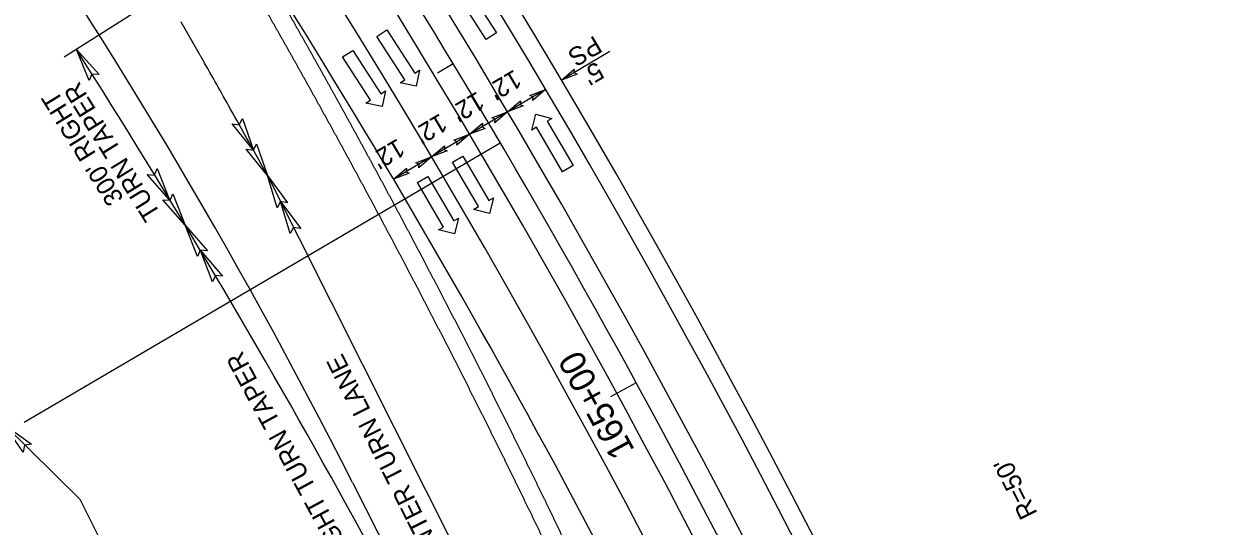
# Model space of a CAD drawing. Extents: x 472216 to 481979, y 489069 to 507339.
# Drawn here: x 475503.5 to 475827.5, y 502331.6 to 502468.2 of the extents above; entities that cross this region are included whole.
import ezdxf

# ---------------------------------------------------------------- set-up
doc = ezdxf.new("R2010")
doc.units = 0
for name, color, linetype in [('Prop Drainage Structure Outlet Berm Ditch 850 10 CELL', 7, 'Continuous'), ('Prop Drainage Structure Pipe CSP 15in', 7, 'Continuous'), ('Prop Drainage Structure Pipe RCP 15in Class III Label', 7, 'Continuous'), ('Prop Drainage Structure Pipe RCP 24in Class III Label', 7, 'Continuous'), ('Prop Drainage Structure Pipe Side Drain 15in Label', 7, 'Continuous'), ('Prop Erosion Embankment Toe Protection CELL', 7, 'Continuous'), ('Prop Erosion Embankment Toe Protection Label', 7, 'Continuous'), ('Sheet Block Revision CELL', 7, 'Continuous'), ('Sheet Block Title CELL', 7, 'Continuous'), ('Sheet North Arrow Point CELL', 7, 'Continuous'), ('Sheet PE Seal Cell', 7, 'Continuous'), ('Sheet Profile Grid Major CELL', 7, 'Continuous'), ('Sheet Profile Grid Minor CELL', 7, 'Continuous')]:
    doc.layers.add(name, color=color, linetype=linetype)

msp = doc.modelspace()

# ---------------------------------------------------------------- linework, layer by layer
at = {"layer": 'Prop Drainage Structure Outlet Berm Ditch 850 10 CELL'}
for points in [[(475521.32, 502452.77), (475517.8, 502461.2), (475524, 502454.42), (475522.03, 502454.53)], [(475653.87, 502454.52), (475649.6, 502452.9), (475653.09, 502455.89), (475653, 502454.91)], [(475641.03, 502448.73), (475645.3, 502450.35), (475641.81, 502447.36), (475641.9, 502448.34)], [(475639.24, 502445.87), (475634.97, 502444.24), (475638.46, 502447.24), (475638.37, 502446.25)], [(475562.9, 502442.46), (475565.91, 502433.84), (475560.13, 502440.98), (475562.08, 502440.75)], [(475630.7, 502442.62), (475634.97, 502444.24), (475631.48, 502441.25), (475631.57, 502442.23)], [(475628.91, 502439.76), (475624.64, 502438.14), (475628.13, 502441.13), (475628.04, 502440.15)], [(475620.37, 502436.51), (475624.64, 502438.14), (475621.15, 502435.15), (475621.24, 502436.13)], [(475566.73, 502435.55), (475569.72, 502426.92), (475563.95, 502434.08), (475565.91, 502433.84)], [(475618.58, 502433.65), (475614.31, 502432.03), (475617.8, 502435.02), (475617.71, 502434.04)], [(475610.04, 502430.41), (475614.31, 502432.03), (475610.82, 502429.04), (475610.91, 502430.02)], [(475539.77, 502428.81), (475543.14, 502420.32), (475537.05, 502427.21), (475539.02, 502427.06)], [(475572.36, 502418.18), (475569.72, 502426.92), (475575.2, 502419.54), (475573.25, 502419.85)], [(475608.25, 502427.55), (475603.98, 502425.92), (475607.47, 502428.91), (475607.38, 502427.93)], [(475544.04, 502421.96), (475547.37, 502413.46), (475541.32, 502420.37), (475543.28, 502420.22)], [(475575.92, 502411.14), (475573.26, 502419.87), (475578.76, 502412.51), (475576.81, 502412.82)], [(475550.7, 502404.9), (475547.4, 502413.41), (475553.42, 502406.48), (475551.46, 502406.64)], [(475554.8, 502397.99), (475551.54, 502406.51), (475557.53, 502399.55), (475555.57, 502399.72)], [(475503.35, 502351.72), (475498.17, 502359.24), (475505.64, 502353.89), (475503.69, 502353.59)]]:
    msp.add_lwpolyline(points, close=True, dxfattribs=at)
at = {"layer": 'Prop Drainage Structure Pipe RCP 15in Class III Label'}
for radius in [2336, 2324]:
    msp.add_arc((473624.13, 501255.38), radius, 25.1104, 43.06144, dxfattribs=at)
at = {"layer": 'Prop Drainage Structure Pipe RCP 24in Class III Label'}
msp.add_arc((473624.13, 501255.38), 2348, 26.36139, 43.06144, dxfattribs=at)
for points in [[(475593.3, 502439.14), (475592.92, 502439.85), (475592.54, 502440.55), (475592.15, 502441.25), (475591.77, 502441.95), (475591.38, 502442.65), (475591, 502443.35), (475590.61, 502444.05), (475590.22, 502444.76), (475589.84, 502445.46), (475589.45, 502446.16), (475589.06, 502446.86), (475588.68, 502447.56), (475588.29, 502448.26), (475587.9, 502448.96), (475587.51, 502449.66), (475587.13, 502450.36), (475586.74, 502451.06), (475586.35, 502451.76), (475585.96, 502452.46), (475585.57, 502453.16), (475585.18, 502453.86), (475584.79, 502454.56), (475584.4, 502455.26), (475584.01, 502455.95), (475583.62, 502456.65), (475583.23, 502457.35), (475582.84, 502458.05), (475582.45, 502458.75), (475582.06, 502459.45), (475581.67, 502460.15), (475581.28, 502460.84), (475580.88, 502461.54), (475580.49, 502462.24), (475580.1, 502462.94), (475579.71, 502463.64), (475579.31, 502464.33), (475578.92, 502465.03), (475578.53, 502465.73), (475578.13, 502466.42), (475577.74, 502467.12), (475577.35, 502467.82), (475576.95, 502468.52), (475576.56, 502469.21), (475576.16, 502469.91), (475575.77, 502470.6), (475575.37, 502471.3), (475574.97, 502472), (475574.58, 502472.69), (475574.18, 502473.39), (475573.79, 502474.08), (475573.39, 502474.78), (475572.99, 502475.48), (475572.6, 502476.17), (475572.2, 502476.87), (475571.8, 502477.56), (475571.4, 502478.26), (475571, 502478.95), (475570.61, 502479.65), (475570.21, 502480.34), (475569.81, 502481.03), (475569.41, 502481.73), (475569.01, 502482.42), (475568.61, 502483.12), (475568.21, 502483.81), (475567.81, 502484.5), (475567.41, 502485.2), (475567.01, 502485.89), (475566.61, 502486.59), (475566.21, 502487.28), (475565.8, 502487.97), (475565.4, 502488.66), (475565, 502489.36), (475564.2, 502490.74)], [(475621.04, 502386.87), (475620.68, 502387.58), (475620.31, 502388.29), (475619.95, 502389), (475619.58, 502389.71), (475619.21, 502390.42), (475618.85, 502391.13), (475618.48, 502391.84), (475618.11, 502392.55), (475617.74, 502393.26), (475617.38, 502393.97), (475617.01, 502394.68), (475616.64, 502395.39), (475616.27, 502396.1), (475615.9, 502396.81), (475615.53, 502397.52), (475615.16, 502398.22), (475614.79, 502398.93), (475614.42, 502399.64), (475614.05, 502400.35), (475613.68, 502401.06), (475613.31, 502401.77), (475612.94, 502402.48), (475612.57, 502403.18), (475612.2, 502403.89), (475611.83, 502404.6), (475611.45, 502405.31), (475611.08, 502406.02), (475610.71, 502406.72), (475610.34, 502407.43), (475609.96, 502408.14), (475609.59, 502408.85), (475609.22, 502409.55), (475608.84, 502410.26), (475608.47, 502410.97), (475608.1, 502411.67), (475607.72, 502412.38), (475607.35, 502413.09), (475606.97, 502413.79), (475606.6, 502414.5), (475606.22, 502415.21), (475605.85, 502415.91), (475605.47, 502416.62), (475605.09, 502417.32), (475604.72, 502418.03), (475604.34, 502418.73), (475603.96, 502419.44), (475603.59, 502420.15), (475603.21, 502420.85), (475602.83, 502421.56), (475602.45, 502422.26), (475602.07, 502422.97), (475601.7, 502423.67), (475601.32, 502424.38), (475600.94, 502425.08), (475600.56, 502425.78), (475600.18, 502426.49), (475599.8, 502427.19), (475599.42, 502427.9), (475599.04, 502428.6), (475598.66, 502429.3), (475598.28, 502430.01), (475597.9, 502430.71), (475597.52, 502431.41), (475597.13, 502432.12), (475596.75, 502432.82), (475596.37, 502433.52), (475595.99, 502434.23), (475595.61, 502434.93), (475595.22, 502435.63), (475594.84, 502436.33), (475594.46, 502437.04), (475594.07, 502437.74), (475593.69, 502438.44), (475593.3, 502439.14)], [(475647.4, 502333.94), (475647.05, 502334.66), (475646.7, 502335.38), (475646.36, 502336.1), (475646.01, 502336.82), (475645.66, 502337.54), (475645.31, 502338.26), (475644.96, 502338.98), (475644.62, 502339.69), (475644.27, 502340.41), (475643.92, 502341.13), (475643.57, 502341.85), (475643.22, 502342.57), (475642.87, 502343.29), (475642.52, 502344), (475642.17, 502344.72), (475641.82, 502345.44), (475641.47, 502346.16), (475641.12, 502346.87), (475640.76, 502347.59), (475640.41, 502348.31), (475640.06, 502349.03), (475639.71, 502349.74), (475639.36, 502350.46), (475639, 502351.18), (475638.65, 502351.89), (475638.3, 502352.61), (475637.94, 502353.33), (475637.59, 502354.04), (475637.24, 502354.76), (475636.88, 502355.47), (475636.53, 502356.19), (475636.17, 502356.91), (475635.82, 502357.62), (475635.46, 502358.34), (475635.11, 502359.05), (475634.75, 502359.77), (475634.39, 502360.48), (475634.04, 502361.2), (475633.68, 502361.91), (475633.33, 502362.63), (475632.97, 502363.34), (475632.61, 502364.06), (475632.25, 502364.77), (475631.9, 502365.49), (475631.54, 502366.2), (475631.18, 502366.91), (475630.82, 502367.63), (475630.46, 502368.34), (475630.1, 502369.06), (475629.74, 502369.77), (475629.38, 502370.48), (475629.02, 502371.2), (475628.66, 502371.91), (475628.3, 502372.62), (475627.94, 502373.34), (475627.58, 502374.05), (475627.22, 502374.76), (475626.86, 502375.48), (475626.5, 502376.19), (475626.14, 502376.9), (475625.77, 502377.61), (475625.41, 502378.33), (475625.05, 502379.04), (475624.69, 502379.75), (475624.32, 502380.46), (475623.96, 502381.17), (475623.6, 502381.89), (475623.23, 502382.6), (475622.87, 502383.31), (475622.5, 502384.02), (475622.14, 502384.73), (475621.77, 502385.44), (475621.41, 502386.15), (475621.04, 502386.87)], [(475672.35, 502280.42), (475672.02, 502281.14), (475671.7, 502281.87), (475671.37, 502282.6), (475671.04, 502283.32), (475670.71, 502284.05), (475670.38, 502284.78), (475670.05, 502285.5), (475669.72, 502286.23), (475669.39, 502286.96), (475669.06, 502287.68), (475668.73, 502288.41), (475668.4, 502289.14), (475668.07, 502289.86), (475667.74, 502290.59), (475667.41, 502291.31), (475667.08, 502292.04), (475666.74, 502292.77), (475666.41, 502293.49), (475666.08, 502294.22), (475665.75, 502294.94), (475665.41, 502295.67), (475665.08, 502296.39), (475664.75, 502297.12), (475664.41, 502297.84), (475664.08, 502298.57), (475663.74, 502299.29), (475663.41, 502300.01), (475663.08, 502300.74), (475662.74, 502301.46), (475662.4, 502302.19), (475662.07, 502302.91), (475661.73, 502303.64), (475661.4, 502304.36), (475661.06, 502305.08), (475660.72, 502305.81), (475660.39, 502306.53), (475660.05, 502307.25), (475659.71, 502307.98), (475659.38, 502308.7), (475659.04, 502309.42), (475658.7, 502310.15), (475658.36, 502310.87), (475658.02, 502311.59), (475657.68, 502312.31), (475657.34, 502313.04), (475657.01, 502313.76), (475656.67, 502314.48), (475656.33, 502315.2), (475655.99, 502315.93), (475655.65, 502316.65), (475655.3, 502317.37), (475654.96, 502318.09), (475654.62, 502318.81), (475654.28, 502319.54), (475653.94, 502320.26), (475653.6, 502320.98), (475653.25, 502321.7), (475652.91, 502322.42), (475652.57, 502323.14), (475652.23, 502323.86), (475651.88, 502324.58), (475651.54, 502325.3), (475651.2, 502326.02), (475650.85, 502326.75), (475650.51, 502327.47), (475650.16, 502328.19), (475649.82, 502328.91), (475649.47, 502329.63), (475649.13, 502330.35), (475648.78, 502331.07), (475648.44, 502331.79), (475648.09, 502332.5), (475647.74, 502333.22), (475647.4, 502333.94)]]:
    msp.add_spline(points, degree=3, dxfattribs=at)
at = {"layer": 'Prop Drainage Structure Pipe Side Drain 15in Label'}
for p, q in [((475629.14, 502463.96), (475621.56, 502475.73)), ((475624.34, 502477.52), (475631.92, 502465.75)), ((475599.43, 502464.76), (475602.2, 502466.55)), ((475607.01, 502452.99), (475599.43, 502464.76)), ((475602.2, 502466.55), (475609.78, 502454.78)), ((475631.92, 502465.75), (475629.14, 502463.96)), ((475590.15, 502459.17), (475592.92, 502460.96)), ((475597.73, 502447.4), (475590.15, 502459.17)), ((475592.92, 502460.96), (475600.51, 502449.19)), ((475609.78, 502454.78), (475611.04, 502455.59)), ((475611.04, 502455.59), (475610.14, 502451.26)), ((475605.75, 502452.18), (475607.01, 502452.99)), ((475610.14, 502451.26), (475605.75, 502452.18)), ((475600.51, 502449.19), (475601.77, 502450)), ((475601.77, 502450), (475600.87, 502445.68)), ((475596.47, 502446.59), (475597.73, 502447.4)), ((475600.87, 502445.68), (475596.47, 502446.59)), ((475641.55, 502439.3), (475642.64, 502443.58)), ((475642.64, 502443.58), (475646.99, 502442.48)), ((475646.99, 502442.48), (475645.7, 502441.72)), ((475642.85, 502440.06), (475641.55, 502439.3)), ((475649.9, 502427.96), (475642.85, 502440.06)), ((475645.7, 502441.72), (475652.75, 502429.63)), ((475619.98, 502430.57), (475622.83, 502432.24)), ((475627.04, 502418.48), (475619.98, 502430.57)), ((475622.83, 502432.24), (475629.89, 502420.14)), ((475652.75, 502429.63), (475649.9, 502427.96)), ((475610.47, 502425.02), (475613.32, 502426.69)), ((475613.32, 502426.69), (475620.37, 502414.59)), ((475617.52, 502412.93), (475610.47, 502425.02)), ((475629.89, 502420.14), (475631.18, 502420.9)), ((475631.18, 502420.9), (475630.09, 502416.62)), ((475625.74, 502417.73), (475627.04, 502418.48)), ((475630.09, 502416.62), (475625.74, 502417.73)), ((475616.23, 502412.17), (475617.52, 502412.93)), ((475620.37, 502414.59), (475621.67, 502415.35)), ((475621.67, 502415.35), (475620.58, 502411.07)), ((475620.58, 502411.07), (475616.23, 502412.17))]:
    msp.add_line(p, q, dxfattribs=at)
at = {"layer": 'Prop Erosion Embankment Toe Protection CELL'}
msp.add_arc((473624.13, 501255.38), 2353, 25.8357, 43.06144, dxfattribs=at)
for points in [[(475589.02, 502436.57), (475588.64, 502437.27), (475588.25, 502437.97), (475587.87, 502438.67), (475587.48, 502439.37), (475587.1, 502440.07), (475586.72, 502440.77), (475586.33, 502441.47), (475585.95, 502442.17), (475585.56, 502442.87), (475585.17, 502443.57), (475584.79, 502444.27), (475584.4, 502444.96), (475584.02, 502445.66), (475583.63, 502446.36), (475583.24, 502447.06), (475582.86, 502447.76), (475582.47, 502448.46), (475582.08, 502449.16), (475581.69, 502449.85), (475581.3, 502450.55), (475580.92, 502451.25), (475580.53, 502451.95), (475580.14, 502452.65), (475579.75, 502453.34), (475579.36, 502454.04), (475578.97, 502454.74), (475578.58, 502455.43), (475578.19, 502456.13), (475577.8, 502456.83), (475577.41, 502457.53), (475577.02, 502458.22), (475576.63, 502458.92), (475576.24, 502459.61), (475575.85, 502460.31), (475575.45, 502461.01), (475575.06, 502461.7), (475574.67, 502462.4), (475574.28, 502463.1), (475573.88, 502463.79), (475573.49, 502464.49), (475573.1, 502465.18), (475572.7, 502465.88), (475572.31, 502466.57), (475571.92, 502467.27), (475571.52, 502467.96), (475571.13, 502468.66), (475570.73, 502469.35), (475570.34, 502470.05), (475569.94, 502470.74), (475569.55, 502471.43), (475569.15, 502472.13), (475568.75, 502472.82), (475568.36, 502473.52), (475567.96, 502474.21), (475567.56, 502474.9), (475567.17, 502475.6), (475566.77, 502476.29), (475566.37, 502476.98), (475565.98, 502477.68), (475565.58, 502478.37), (475565.18, 502479.06), (475564.78, 502479.76), (475564.38, 502480.45), (475563.98, 502481.14), (475563.58, 502481.83), (475563.18, 502482.52), (475562.78, 502483.22), (475562.38, 502483.91), (475561.98, 502484.6), (475561.58, 502485.29), (475561.18, 502485.98), (475560.78, 502486.67), (475559.98, 502488.06)], [(475616.69, 502384.4), (475616.33, 502385.11), (475615.96, 502385.82), (475615.6, 502386.53), (475615.23, 502387.24), (475614.87, 502387.95), (475614.5, 502388.65), (475614.13, 502389.36), (475613.77, 502390.07), (475613.4, 502390.78), (475613.03, 502391.49), (475612.67, 502392.2), (475612.3, 502392.9), (475611.93, 502393.61), (475611.56, 502394.32), (475611.2, 502395.03), (475610.83, 502395.74), (475610.46, 502396.44), (475610.09, 502397.15), (475609.72, 502397.86), (475609.35, 502398.56), (475608.98, 502399.27), (475608.61, 502399.98), (475608.24, 502400.68), (475607.87, 502401.39), (475607.5, 502402.1), (475607.13, 502402.8), (475606.76, 502403.51), (475606.38, 502404.22), (475606.01, 502404.92), (475605.64, 502405.63), (475605.27, 502406.33), (475604.9, 502407.04), (475604.52, 502407.75), (475604.15, 502408.45), (475603.78, 502409.16), (475603.4, 502409.86), (475603.03, 502410.57), (475602.65, 502411.27), (475602.28, 502411.98), (475601.91, 502412.68), (475601.53, 502413.39), (475601.16, 502414.09), (475600.78, 502414.79), (475600.4, 502415.5), (475600.03, 502416.2), (475599.65, 502416.91), (475599.28, 502417.61), (475598.9, 502418.31), (475598.52, 502419.02), (475598.15, 502419.72), (475597.77, 502420.42), (475597.39, 502421.13), (475597.01, 502421.83), (475596.63, 502422.53), (475596.26, 502423.24), (475595.88, 502423.94), (475595.5, 502424.64), (475595.12, 502425.34), (475594.74, 502426.05), (475594.36, 502426.75), (475593.98, 502427.45), (475593.6, 502428.15), (475593.22, 502428.85), (475592.84, 502429.56), (475592.46, 502430.26), (475592.08, 502430.96), (475591.7, 502431.66), (475591.31, 502432.36), (475590.93, 502433.06), (475590.55, 502433.76), (475590.17, 502434.47), (475589.79, 502435.17), (475589.4, 502435.87), (475589.02, 502436.57)], [(475642.99, 502331.59), (475642.64, 502332.31), (475642.29, 502333.03), (475641.95, 502333.74), (475641.6, 502334.46), (475641.25, 502335.18), (475640.91, 502335.9), (475640.56, 502336.61), (475640.21, 502337.33), (475639.86, 502338.05), (475639.51, 502338.76), (475639.17, 502339.48), (475638.82, 502340.2), (475638.47, 502340.91), (475638.12, 502341.63), (475637.77, 502342.35), (475637.42, 502343.06), (475637.07, 502343.78), (475636.72, 502344.49), (475636.37, 502345.21), (475636.02, 502345.93), (475635.67, 502346.64), (475635.31, 502347.36), (475634.96, 502348.07), (475634.61, 502348.79), (475634.26, 502349.5), (475633.91, 502350.22), (475633.55, 502350.93), (475633.2, 502351.65), (475632.85, 502352.36), (475632.49, 502353.08), (475632.14, 502353.79), (475631.79, 502354.5), (475631.43, 502355.22), (475631.08, 502355.93), (475630.72, 502356.65), (475630.37, 502357.36), (475630.01, 502358.07), (475629.66, 502358.79), (475629.3, 502359.5), (475628.95, 502360.21), (475628.59, 502360.93), (475628.23, 502361.64), (475627.88, 502362.35), (475627.52, 502363.07), (475627.16, 502363.78), (475626.81, 502364.49), (475626.45, 502365.2), (475626.09, 502365.92), (475625.73, 502366.63), (475625.37, 502367.34), (475625.01, 502368.05), (475624.66, 502368.77), (475624.3, 502369.48), (475623.94, 502370.19), (475623.58, 502370.9), (475623.22, 502371.61), (475622.86, 502372.32), (475622.5, 502373.04), (475622.14, 502373.75), (475621.77, 502374.46), (475621.41, 502375.17), (475621.05, 502375.88), (475620.69, 502376.59), (475620.33, 502377.3), (475619.97, 502378.01), (475619.6, 502378.72), (475619.24, 502379.43), (475618.88, 502380.14), (475618.51, 502380.85), (475618.15, 502381.56), (475617.79, 502382.27), (475617.42, 502382.98), (475617.06, 502383.69), (475616.69, 502384.4)], [(475667.88, 502278.18), (475667.55, 502278.9), (475667.23, 502279.63), (475666.9, 502280.36), (475666.57, 502281.08), (475666.24, 502281.81), (475665.91, 502282.53), (475665.59, 502283.26), (475665.26, 502283.98), (475664.93, 502284.71), (475664.6, 502285.43), (475664.27, 502286.16), (475663.94, 502286.88), (475663.61, 502287.6), (475663.28, 502288.33), (475662.95, 502289.05), (475662.62, 502289.78), (475662.29, 502290.5), (475661.95, 502291.22), (475661.62, 502291.95), (475661.29, 502292.67), (475660.96, 502293.4), (475660.63, 502294.12), (475660.29, 502294.84), (475659.96, 502295.57), (475659.63, 502296.29), (475659.29, 502297.01), (475658.96, 502297.74), (475658.63, 502298.46), (475658.29, 502299.18), (475657.96, 502299.9), (475657.62, 502300.63), (475657.29, 502301.35), (475656.95, 502302.07), (475656.62, 502302.79), (475656.28, 502303.51), (475655.94, 502304.24), (475655.61, 502304.96), (475655.27, 502305.68), (475654.94, 502306.4), (475654.6, 502307.12), (475654.26, 502307.85), (475653.92, 502308.57), (475653.59, 502309.29), (475653.25, 502310.01), (475652.91, 502310.73), (475652.57, 502311.45), (475652.23, 502312.17), (475651.89, 502312.89), (475651.55, 502313.61), (475651.21, 502314.33), (475650.87, 502315.05), (475650.53, 502315.77), (475650.19, 502316.49), (475649.85, 502317.21), (475649.51, 502317.93), (475649.17, 502318.65), (475648.83, 502319.37), (475648.49, 502320.09), (475648.15, 502320.81), (475647.8, 502321.53), (475647.46, 502322.25), (475647.12, 502322.97), (475646.77, 502323.69), (475646.43, 502324.41), (475646.09, 502325.13), (475645.74, 502325.85), (475645.4, 502326.56), (475645.06, 502327.28), (475644.71, 502328), (475644.37, 502328.72), (475644.02, 502329.44), (475643.68, 502330.16), (475643.33, 502330.87), (475642.99, 502331.59)]]:
    msp.add_spline(points, degree=3, dxfattribs=at)
at = {"layer": 'Prop Erosion Embankment Toe Protection Label'}
for radius, end in [(2312, 43.06144), (2300, 33.44784)]:
    msp.add_arc((473624.13, 501255.38), radius, 25.1104, end, dxfattribs=at)
at = {"layer": 'Sheet Block Revision CELL'}
for p, q in [((475557.24, 502486.31), (475514.49, 502459.09)), ((475662.76, 502460.68), (475649.6, 502452.9)), ((475645.3, 502450.35), (475603.98, 502425.92)), ((475569.72, 502426.92), (475675.41, 502216.72)), ((475498.17, 502359.24), (475518.73, 502338.98)), ((475518.73, 502338.98), (475523.71, 502328.97))]:
    msp.add_line(p, q, dxfattribs=at)
msp.add_arc((473624.13, 501255.38), 2245, 25.1104, 32.48754, dxfattribs=at)
for points, degree in [([(475546.66, 502468), (475546.53, 502468.23), (475546.4, 502468.46), (475546.27, 502468.69)], 2), ([(475547.06, 502467.32), (475546.93, 502467.55), (475546.79, 502467.77), (475546.66, 502468)], 2), ([(475547.45, 502466.63), (475547.32, 502466.86), (475547.19, 502467.09), (475547.06, 502467.32)], 2), ([(475547.85, 502465.94), (475547.71, 502466.17), (475547.58, 502466.4), (475547.45, 502466.63)], 2), ([(475548.24, 502465.26), (475548.11, 502465.49), (475547.98, 502465.71), (475547.85, 502465.94)], 2), ([(475548.63, 502464.57), (475548.5, 502464.8), (475548.37, 502465.03), (475548.24, 502465.26)], 2), ([(475549.03, 502463.88), (475548.9, 502464.11), (475548.76, 502464.34), (475548.63, 502464.57)], 2), ([(475549.42, 502463.2), (475549.29, 502463.43), (475549.16, 502463.65), (475549.03, 502463.88)], 2), ([(475549.81, 502462.51), (475549.68, 502462.74), (475549.55, 502462.97), (475549.42, 502463.2)], 2), ([(475550.2, 502461.82), (475550.07, 502462.05), (475549.94, 502462.28), (475549.81, 502462.51)], 2), ([(475550.6, 502461.13), (475550.47, 502461.36), (475550.34, 502461.59), (475550.2, 502461.82)], 2), ([(475550.99, 502460.45), (475550.86, 502460.68), (475550.73, 502460.9), (475550.6, 502461.13)], 2), ([(475551.38, 502459.76), (475551.25, 502459.99), (475551.12, 502460.22), (475550.99, 502460.45)], 2), ([(475569.72, 502426.92), (475567.2, 502431.51), (475564.1, 502437.14), (475559.78, 502444.89), (475555.59, 502452.33), (475553.49, 502456.04), (475552.55, 502457.7), (475552.21, 502458.3), (475552.16, 502458.4), (475552.14, 502458.43), (475552.1, 502458.49), (475552.01, 502458.66), (475551.91, 502458.83), (475551.8, 502459.02), (475551.76, 502459.09), (475551.68, 502459.22), (475551.57, 502459.43), (475551.46, 502459.63), (475551.38, 502459.76)], 3)]:
    msp.add_open_spline(points, degree=degree, dxfattribs=at)
at = {"layer": 'Sheet Block Title CELL'}
msp.add_line((475503.64, 502359.83), (475632.97, 502435.82), dxfattribs=at)
at = {"layer": 'Sheet North Arrow Point CELL'}
for centre, radius, start, end in [((474253.94, 501667.1), 1500, 26.80164, 58.77708), ((473624.13, 501255.38), 2330, 23.81642, 43.37358), ((486928.47, 508069.92), 12700, 206.801639, 209.062037)]:
    msp.add_arc(centre, radius, start, end, dxfattribs=at)
at = {"layer": 'Sheet PE Seal Cell'}
msp.add_line((475620.19, 502457.31), (475615.9, 502454.73), dxfattribs=at)
at = {"layer": 'Sheet Profile Grid Minor CELL'}
msp.add_line((475669.92, 502370.56), (475662.89, 502366.73), dxfattribs=at)

# ---------------------------------------------------------------- texts
at = {"layer": 'Prop Drainage Structure Pipe CSP 15in'}
for s, rotation, p in [('PS', 210.5928, (475658.6, 502465.14)), ("12'", 210.5928, (475636.8, 502455.9)), ("5'", 210.5928, (475659.12, 502458.08)), ('TURN TAPER', 121.7679, (475540.87, 502416.48)), ("300' RIGHT", 121.7679, (475530.82, 502420.68)), ("12'", 210.5928, (475626.72, 502449.94)), ("12'", 210.5928, (475616.64, 502443.98)), ("12'", 210.5928, (475605.12, 502437.17)), ("300' RIGHT TURN TAPER", 118.5407, (475600.76, 502309.55)), ("530' CENTER TURN LANE", 116.695, (475626.63, 502305.97)), ("R=50'", 116.4407, (475779.02, 502335.06))]:
    msp.add_text(s, height=5, rotation=rotation, dxfattribs=at).set_placement(p)
at = {"layer": 'Sheet Profile Grid Major CELL'}
msp.add_text('165+00', height=7, rotation=118.5954, dxfattribs=at).set_placement((475669.64, 502352.27))

doc.saveas('drawing.dxf')
